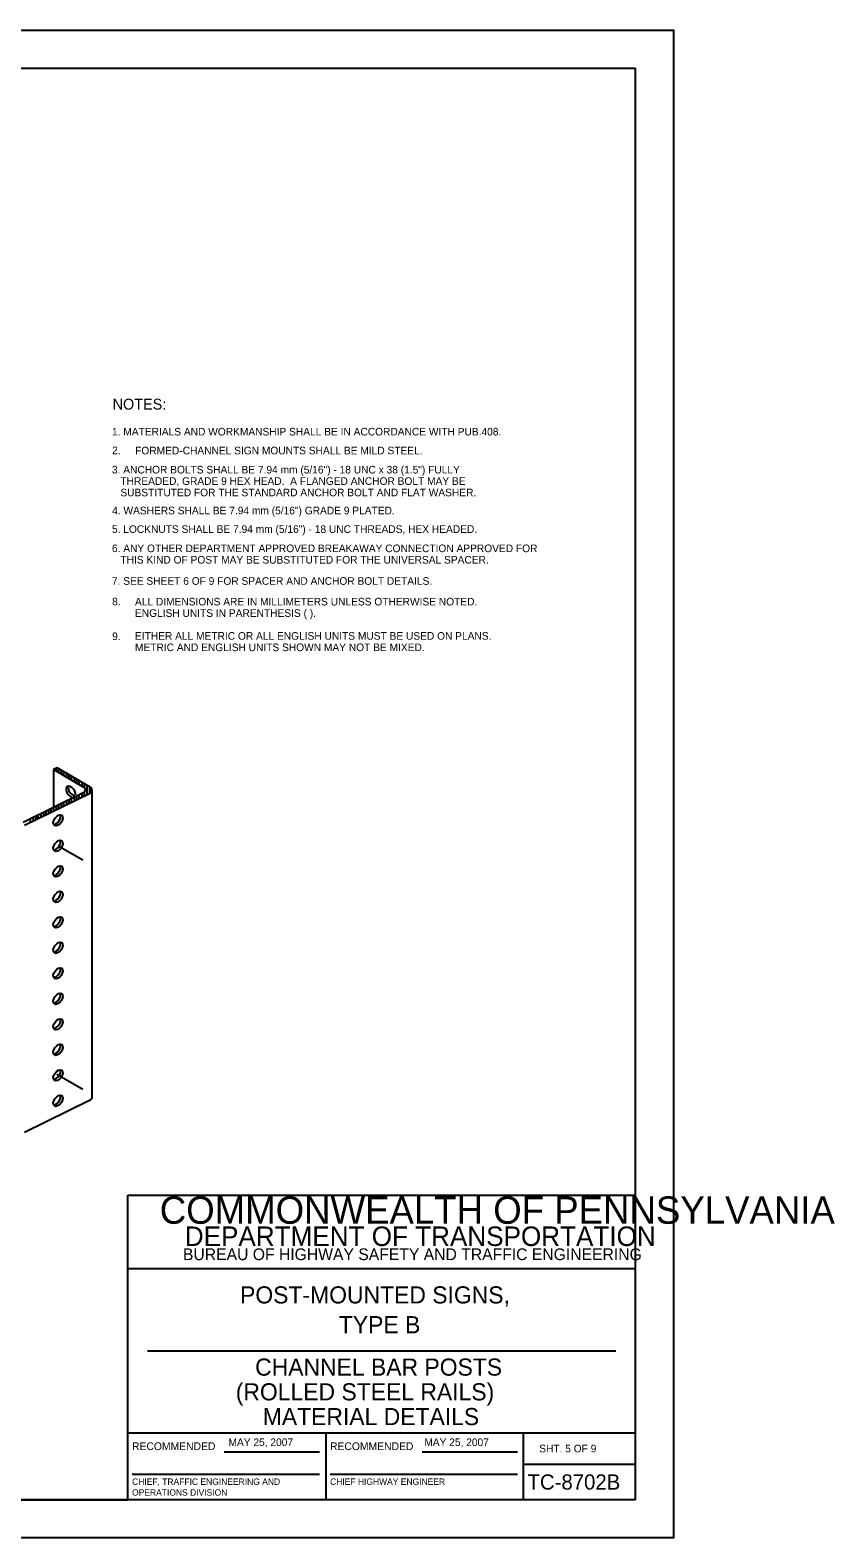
# Model space of a CAD drawing. Extents: x 644358 to 648627, y 294594 to 295782.
# Drawn here: x 648310 to 648627, y 295188 to 295782 of the extents above; entities that cross this region are included whole.
import ezdxf

# ---------------------------------------------------------------- set-up
doc = ezdxf.new("R2010")
doc.units = 0
for name, color, linetype in [('1', 7, 'Continuous'), ('2', 7, 'Continuous'), ('4', 7, 'Continuous'), ('PLT-BNDY', 7, 'Continuous')]:
    doc.layers.add(name, color=color, linetype=linetype)

msp = doc.modelspace()

# ---------------------------------------------------------------- linework, layer by layer
at = {"layer": '1'}
for p, q in [((647762.31, 295766.63), (648548.31, 295766.63)), ((648548.31, 295202.63), (648548.31, 295766.63)), ((648348.31, 295202.63), (648348.31, 295322.63)), ((648348.31, 295322.63), (648548.31, 295322.63)), ((648548.31, 295293.63), (648348.31, 295293.63)), ((648356.06, 295261.31), (648540.56, 295261.31)), ((648348.31, 295229), (648548.31, 295229)), ((648426.31, 295229), (648426.31, 295202.63)), ((648504.19, 295202.63), (648504.19, 295229)), ((648386.24, 295221.57), (648423.87, 295221.57)), ((648464.24, 295221.57), (648501.87, 295221.57)), ((648349.99, 295212.68), (648423.87, 295212.68)), ((648427.99, 295212.68), (648501.87, 295212.68)), ((648504.19, 295216.63), (648548.31, 295216.63)), ((648548.31, 295202.63), (647762.31, 295202.63)), ((647762.31, 295202.63), (648348.31, 295202.63))]:
    msp.add_line(p, q, dxfattribs=at)
at = {"layer": '2'}
for p, q in [((648320.53, 295491.03), (648319.03, 295490.28)), ((648331.03, 295483.28), (648319.03, 295490.28)), ((648319.03, 295490.28), (648319.03, 295475.53)), ((648320.03, 295490.78), (648320.03, 295489.78)), ((648333.53, 295483.4), (648320.53, 295491.03)), ((648321.03, 295490.65), (648321.03, 295489.03)), ((648322.03, 295490.03), (648322.03, 295488.4)), ((648323.03, 295489.53), (648323.03, 295487.9)), ((648324.15, 295488.9), (648324.15, 295487.28)), ((648325.03, 295488.4), (648325.03, 295486.78)), ((648326.03, 295487.78), (648326.03, 295486.15)), ((648327.15, 295487.15), (648327.15, 295485.53)), ((648328.15, 295486.53), (648328.15, 295485.03)), ((648329.03, 295485.9), (648329.03, 295484.4)), ((648330.15, 295485.4), (648330.15, 295483.9)), ((648307.03, 295469.65), (648331.03, 295481.4)), ((648307.65, 295468.4), (648333.53, 295481.03)), ((648327.15, 295479.4), (648327.15, 295477.9)), ((648327.4, 295479.53), (648327.4, 295479.53)), ((648328.15, 295479.9), (648328.15, 295478.4)), ((648329.03, 295480.53), (648329.03, 295479.03)), ((648330.15, 295480.9), (648330.15, 295479.4)), ((648331.15, 295484.78), (648331.15, 295483.15)), ((648331.15, 295481.53), (648331.15, 295479.9)), ((648332.15, 295484.15), (648332.15, 295480.4)), ((648333.15, 295483.65), (648333.15, 295480.9)), ((648334.15, 295482.4), (648334.15, 295360.9)), ((648315.03, 295473.53), (648315.03, 295472.03)), ((648316.03, 295474.03), (648316.03, 295472.53)), ((648317.03, 295474.53), (648317.03, 295473.03)), ((648318.03, 295474.9), (648318.03, 295473.53)), ((648319.03, 295475.53), (648319.03, 295474.03)), ((648320.03, 295476.03), (648320.03, 295474.53)), ((648321.03, 295476.4), (648321.03, 295474.9)), ((648322.03, 295477.03), (648322.03, 295475.53)), ((648323.03, 295477.53), (648323.03, 295476.03)), ((648324.15, 295477.9), (648324.15, 295476.4)), ((648325.03, 295478.4), (648325.03, 295476.9)), ((648326.03, 295479.03), (648326.03, 295477.53)), ((648309.9, 295471.03), (648309.9, 295469.53)), ((648311.03, 295471.53), (648311.03, 295470.15)), ((648312.03, 295472.03), (648312.03, 295470.53)), ((648312.9, 295472.53), (648312.9, 295471.03)), ((648314.03, 295473.03), (648314.03, 295471.53)), ((648319.4, 295468.28), (648319.4, 295468.28)), ((648319.4, 295458.28), (648319.4, 295458.28)), ((648330.53, 295454.65), (648320.9, 295460.15)), ((648319.4, 295448.15), (648319.4, 295448.15)), ((648319.4, 295438.15), (648319.4, 295438.15)), ((648319.4, 295428.15), (648319.4, 295428.15)), ((648319.4, 295418.03), (648319.4, 295418.03)), ((648319.4, 295408.03), (648319.4, 295408.03)), ((648319.4, 295398.03), (648319.4, 295398.03)), ((648319.4, 295387.9), (648319.4, 295387.9)), ((648319.4, 295377.9), (648319.4, 295377.9)), ((648319.4, 295367.9), (648319.4, 295367.9)), ((648330.53, 295364.28), (648320.28, 295370.15)), ((648307.65, 295347.4), (648333.53, 295360.15)), ((648319.4, 295357.9), (648319.4, 295357.9))]:
    msp.add_line(p, q, dxfattribs=at)
for centre, radius, start, end in [((648330.54, 295482.35), 1.08, 296.09542, 59.8656), ((648332.82, 295482.27), 1.35, 296.10629, 59.84607), ((648332.82, 295361.31), 1.35, 296.10629, 351.60882)]:
    msp.add_arc(centre, radius, start, end, dxfattribs=at)
for centre, major_axis, start_param, end_param in [((648325.85, 295481.54), (1.46, -2.03), 3.471768, 5.580344), ((648325.85, 295481.54), (1.46, -2.03), 0.572065, 3.471768), ((648326.72, 295482.16), (1.46, -2.03), 3.600978, 5.74606), ((648319.96, 295470.92), (-1.46, -2.03), 0.439655, 2.682207), ((648319.96, 295460.88), (-1.46, -2.03), 0.439655, 2.682207), ((648319.96, 295450.84), (-1.46, -2.03), 0.439655, 2.682207), ((648319.96, 295440.8), (-1.46, -2.03), 0.439655, 2.682207), ((648319.96, 295430.75), (-1.46, -2.03), 0.439655, 2.682207), ((648319.96, 295420.71), (-1.46, -2.03), 0.439655, 2.682207), ((648319.96, 295410.67), (-1.46, -2.03), 0.439655, 2.682207), ((648319.96, 295400.62), (-1.46, -2.03), 0.439655, 2.682207), ((648319.96, 295390.58), (-1.46, -2.03), 0.439655, 2.682207), ((648319.96, 295380.54), (-1.46, -2.03), 0.439655, 2.682207), ((648319.96, 295370.5), (-1.46, -2.03), 0.439655, 2.682207), ((648319.96, 295360.45), (-1.46, -2.03), 0.439655, 2.682207)]:
    msp.add_ellipse(centre, major_axis=major_axis, ratio=0.589639, start_param=start_param, end_param=end_param, dxfattribs=at)
for centre in [(648320.83, 295470.3), (648320.83, 295460.26), (648320.83, 295450.21), (648320.83, 295440.17), (648320.83, 295430.13), (648320.83, 295420.09), (648320.83, 295410.04), (648320.83, 295400), (648320.83, 295389.96), (648320.83, 295379.91), (648320.83, 295369.87), (648320.83, 295359.83)]:
    msp.add_ellipse(centre, major_axis=(-1.46, -2.03), ratio=0.589639, dxfattribs=at)
at = {"layer": 'PLT-BNDY'}
msp.add_lwpolyline([(647722.31, 295781.63), (648563.31, 295781.63), (648563.31, 295187.63), (647722.31, 295187.63)], close=True, dxfattribs=at)

# ---------------------------------------------------------------- texts
at = {"layer": '1'}
for s, height, p in [('COMMONWEALTH OF PENNSYLVANIA', 10.7828, (648360.9, 295311.36)), ('DEPARTMENT OF TRANSPORTATION', 7.6837, (648370.76, 295302.61)), ('BUREAU OF HIGHWAY SAFETY AND TRAFFIC ENGINEERING', 4.6253, (648370.04, 295297.04)), ('POST-MOUNTED SIGNS,', 6.75, (648392.54, 295279.97)), ('TYPE B', 6.75, (648431.45, 295268.22)), ('CHANNEL BAR POSTS', 6.75, (648398.47, 295251.53)), ('(ROLLED STEEL RAILS)', 6.75, (648390.84, 295241.78)), ('MATERIAL DETAILS', 6.75, (648401.47, 295232.03)), ('RECOMMENDED', 3.048, (648349.99, 295222.2)), ('RECOMMENDED', 3.048, (648427.99, 295222.2)), ('SHT. 5 OF 9', 3, (648510.39, 295221.31)), ('TC-8702B', 6, (648505.77, 295206.63)), ('OPERATIONS DIVISION', 2.5, (648349.99, 295204.26)), ('CHIEF, TRAFFIC ENGINEERING AND', 2.5, (648349.99, 295208.51)), ('CHIEF HIGHWAY ENGINEER', 2.5, (648427.99, 295208.51))]:
    msp.add_text(s, height=height, dxfattribs=at).set_placement(p)
at = {"layer": '2'}
for p in [(648387.98, 295223.79), (648465.14, 295223.79)]:
    msp.add_text('MAY 25, 2007', height=3, dxfattribs=at).set_placement(p)
at = {"layer": '4'}
for s, height, p in [('NOTES:', 4.25, (648342.32, 295632.15)), ('1. MATERIALS AND WORKMANSHIP SHALL BE IN ACCORDANCE WITH PUB.408.', 3, (648342.08, 295621.94)), ('2.', 3, (648342.12, 295614.57)), ('FORMED-CHANNEL SIGN MOUNTS SHALL BE MILD STEEL.', 3, (648351.2, 295614.5)), ('3. ANCHOR BOLTS SHALL BE 7.94 mm (5/16") - 18 UNC x 38 (1.5") FULLY ', 3, (648342.05, 295606.97)), ('   THREADED, GRADE 9 HEX HEAD.  A FLANGED ANCHOR BOLT MAY BE ', 3, (648342.05, 295602.47)), ('   SUBSTITUTED FOR THE STANDARD ANCHOR BOLT AND FLAT WASHER.', 3, (648342.05, 295597.97)), ('4. WASHERS SHALL BE 7.94 mm (5/16") GRADE 9 PLATED.', 3, (648342.13, 295590.87)), ('5. LOCKNUTS SHALL BE 7.94 mm (5/16") - 18 UNC THREADS, HEX HEADED.', 3, (648342.06, 295583.54)), ('6. ANY OTHER DEPARTMENT APPROVED BREAKAWAY CONNECTION APPROVED FOR', 3, (648342.06, 295575.97)), ('   THIS KIND OF POST MAY BE SUBSTITUTED FOR THE UNIVERSAL SPACER.', 3, (648342.06, 295571.47)), ('7. SEE SHEET 6 OF 9 FOR SPACER AND ANCHOR BOLT DETAILS.', 3, (648342.05, 295563.11)), ('8.', 3, (648342.12, 295555.02)), ('ALL DIMENSIONS ARE IN MILLIMETERS UNLESS OTHERWISE NOTED.  ', 3, (648351.13, 295554.97)), ('ENGLISH UNITS IN PARENTHESIS ( ).', 3, (648351.13, 295550.47)), ('9.', 3, (648342.12, 295541.33)), ('EITHER ALL METRIC OR ALL ENGLISH UNITS MUST BE USED ON PLANS.  ', 3, (648351.13, 295541.47)), ('METRIC AND ENGLISH UNITS SHOWN MAY NOT BE MIXED.', 3, (648351.13, 295536.97))]:
    msp.add_text(s, height=height, dxfattribs=at).set_placement(p)

doc.saveas('drawing.dxf')
